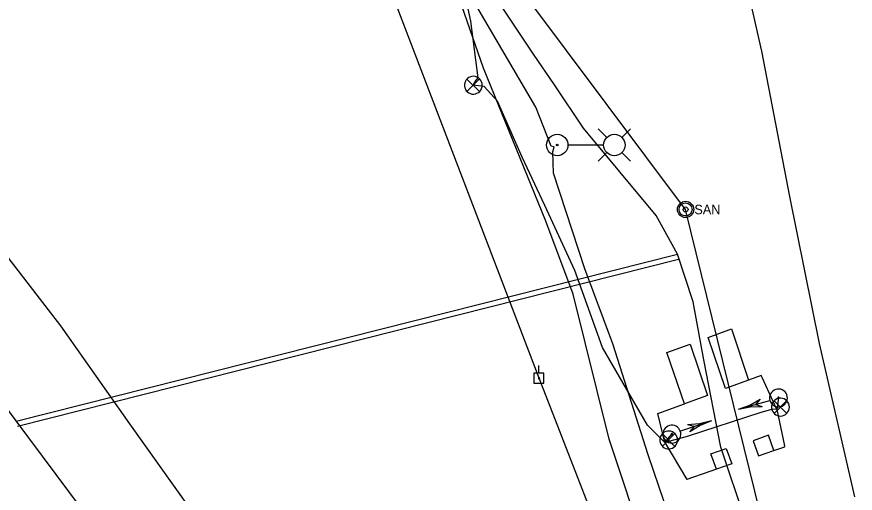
# Model space of a CAD drawing. Extents: x 596028 to 606371, y 330010 to 403088.
# Drawn here: x 601718.2 to 602027.9, y 354942.9 to 355119 of the extents above; entities that cross this region are included whole.
import ezdxf

# ---------------------------------------------------------------- set-up
doc = ezdxf.new("R2010")
doc.units = 0
for name, color, linetype in [('E_FTMS', 7, 'Continuous'), ('E_FTMS_Conduit', 7, 'Continuous'), ('E_FTMS_Loop', 7, 'Continuous'), ('E_LTG', 7, 'Continuous'), ('E_LTG_CID', 7, 'Continuous'), ('E_SIG', 7, 'Continuous'), ('E_SIG_Conduit', 7, 'Continuous'), ('E_UTL_EPowerPole', 7, 'Continuous'), ('E_UTL_FO_UG_QWEST', 7, 'Continuous'), ('E_UTL_G_UG', 7, 'Continuous'), ('E_UTL_Overhead', 7, 'Continuous'), ('E_UTL_SAN_MH', 7, 'Continuous'), ('E_UTL_SAN_UG', 7, 'Continuous'), ('E_UTL_T_UG', 7, 'Continuous')]:
    doc.layers.add(name, color=color, linetype=linetype)

msp = doc.modelspace()

# ---------------------------------------------------------------- linework, layer by layer
at = {"layer": 'E_FTMS'}
for points in [[(602003.58, 354974.77), (602003.52, 354975.39), (602003.35, 354975.99), (602003.06, 354976.55), (602002.67, 354977.04), (602002.2, 354977.46), (602001.65, 354977.77), (602001.06, 354977.97), (602000.44, 354978.06), (601999.81, 354978.03), (601999.2, 354977.89), (601998.63, 354977.63), (601998.12, 354977.26), (601997.69, 354976.81), (601997.35, 354976.28), (601997.12, 354975.7), (601997, 354975.08), (601997, 354974.45), (601997.12, 354973.84), (601997.35, 354973.26), (601997.69, 354972.73), (601998.12, 354972.27), (601998.63, 354971.91), (601999.2, 354971.65), (601999.81, 354971.5), (602000.44, 354971.47), (602001.06, 354971.56), (602001.65, 354971.77), (602002.2, 354972.08), (602002.67, 354972.49), (602003.06, 354972.98), (602003.35, 354973.54), (602003.52, 354974.14), (602003.58, 354974.77)], [(602002.55, 354977.1), (601997.94, 354972.44)], [(601997.94, 354977.05), (602002.59, 354972.4)], [(601962.31, 354962.61), (601962.26, 354963.24), (601962.08, 354963.84), (601961.79, 354964.4), (601961.4, 354964.89), (601960.93, 354965.3), (601960.39, 354965.62), (601959.79, 354965.82), (601959.17, 354965.91), (601958.55, 354965.88), (601957.94, 354965.73), (601957.36, 354965.47), (601956.85, 354965.11), (601956.42, 354964.65), (601956.08, 354964.13), (601955.85, 354963.54), (601955.73, 354962.93), (601955.73, 354962.3), (601955.85, 354961.68), (601956.08, 354961.1), (601956.42, 354960.57), (601956.85, 354960.12), (601957.36, 354959.76), (601957.94, 354959.5), (601958.55, 354959.35), (601959.17, 354959.32), (601959.79, 354959.41), (601960.39, 354959.61), (601960.93, 354959.93), (601961.4, 354960.34), (601961.79, 354960.83), (601962.08, 354961.39), (601962.26, 354961.99), (601962.31, 354962.61)], [(601961.28, 354964.95), (601956.67, 354960.29)], [(601956.67, 354964.9), (601961.32, 354960.25)]]:
    msp.add_lwpolyline(points, dxfattribs=at)
at = {"layer": 'E_FTMS_Conduit'}
for points in [[(602027.81, 354941.56), (602014.68, 354998.28), (602003.75, 355052.62), (601993.35, 355106.23), (601981.45, 355158.89), (601971.43, 355221.04), (601969.66, 355235.81), (601969.87, 355237.6), (601969.25, 355246.18), (601965.32, 355284.21), (601960.85, 355339.21), (601957.5, 355396.77), (601955.3, 355443.69), (601955.36, 355466.99), (601955.35, 355485.6), (601952.64, 355583.7), (601947.85, 355604.48), (601947.1, 355628.3), (601949.35, 355635.2), (601982.31, 355922.69)], [(601998.93, 354973.87), (601997.47, 354973.96), (601993.08, 354972.75), (601965.84, 354963.96), (601957.64, 354961.68), (601951.2, 354968.11), (601934.58, 354996.74), (601924.32, 355025.24), (601913.23, 355049.3), (601904.89, 355067.08), (601895.74, 355087.81), (601890.84, 355093.23), (601886.84, 355093.7), (601887.5, 355095.1), (601888.61, 355096.47), (601885.91, 355117.35), (601881.85, 355136.38), (601876.39, 355163.49), (601874.39, 355183), (601873.3, 355191.46), (601872.63, 355193.15)]]:
    msp.add_lwpolyline(points, dxfattribs=at)
at = {"layer": 'E_FTMS_Loop'}
for p, q in [((601993.17, 354986.45), (601988.53, 354984.73)), ((601993.5, 354985.74), (601993.17, 354986.45)), ((601998.93, 354973.87), (601993.5, 354985.74)), ((601955.05, 354972.37), (601964.83, 354975.98)), ((601955.01, 354972.56), (601955.05, 354972.37)), ((601957.64, 354961.68), (601955.05, 354972.37)), ((601998.93, 354973.87), (602001.84, 354960.42)), ((601957.64, 354961.68), (601965.74, 354948.01)), ((601997.87, 354958.68), (602001.91, 354960.09)), ((602001.91, 354960.09), (602001.84, 354960.42)), ((601976.61, 354951.79), (601965.74, 354948.01))]:
    msp.add_line(p, q, dxfattribs=at)
for points in [[(601980.05, 354981.6), (601973.53, 355000.51), (601982.16, 355003.69), (601988.53, 354984.73), (601980.05, 354981.6)], [(601964.83, 354975.98), (601958.32, 354994.89), (601966.95, 354998.07), (601973.32, 354979.11), (601964.83, 354975.98)], [(601997.87, 354958.68), (601995.9, 354964.34), (601990.24, 354962.36), (601992.21, 354956.7), (601997.87, 354958.68)], [(601976.61, 354951.79), (601974.61, 354957.45), (601980.27, 354959.44), (601982.27, 354953.78), (601976.61, 354951.79)]]:
    msp.add_lwpolyline(points, dxfattribs=at)
at = {"layer": 'E_LTG'}
for points in [[(601936.18, 355074.38), (601932.95, 355077.6)], [(601941.73, 355074.38), (601944.95, 355077.6)], [(601934.93, 355071.6), (601921.88, 355071.6)], [(601936.18, 355068.84), (601932.95, 355065.6)], [(601941.73, 355068.84), (601944.95, 355065.6)]]:
    msp.add_lwpolyline(points, dxfattribs=at)
for centre, radius in [((601917.85, 355071.6), 3.96), ((601938.95, 355071.6), 3.96), ((601917.85, 355071.6), 0.303)]:
    msp.add_circle(centre, radius, dxfattribs=at)
at = {"layer": 'E_LTG_CID'}
msp.add_lwpolyline([(601959.26, 354934.01), (601951.43, 354957.17), (601938.38, 354998.16), (601928.03, 355025.86), (601916.52, 355061.15), (601916.26, 355069.14), (601916.71, 355070.97), (601915.66, 355071.12), (601909.89, 355085.63), (601891.14, 355117.71), (601880.23, 355136.38), (601869.26, 355162.73), (601865.89, 355187.05), (601863.16, 355210.08), (601859.71, 355229.88), (601855.63, 355264.26), (601856.07, 355266.49), (601854.99, 355267.9), (601848.52, 355283.22), (601842.75, 355330.92)], dxfattribs=at)
at = {"layer": 'E_SIG'}
for points in [[(601890.14, 355093.7), (601890.08, 355094.32), (601889.9, 355094.93), (601889.61, 355095.48), (601889.23, 355095.98), (601888.75, 355096.39), (601888.21, 355096.7), (601887.62, 355096.91), (601887, 355097), (601886.37, 355096.97), (601885.76, 355096.82), (601885.19, 355096.56), (601884.68, 355096.19), (601884.24, 355095.74), (601883.91, 355095.21), (601883.67, 355094.63), (601883.55, 355094.01), (601883.55, 355093.39), (601883.67, 355092.77), (601883.91, 355092.19), (601884.24, 355091.66), (601884.68, 355091.21), (601885.19, 355090.84), (601885.76, 355090.58), (601886.37, 355090.43), (601887, 355090.4), (601887.62, 355090.49), (601888.21, 355090.7), (601888.75, 355091.01), (601889.23, 355091.42), (601889.61, 355091.91), (601889.9, 355092.47), (601890.08, 355093.07), (601890.14, 355093.7)], [(601889.1, 355096.03), (601884.49, 355091.38)], [(601884.49, 355095.99), (601889.14, 355091.33)], [(601996.39, 354977.25), (601996.62, 354976.67), (601996.95, 354976.13), (601997.38, 354975.68), (601997.89, 354975.31), (601998.46, 354975.04), (601999.07, 354974.89), (601999.69, 354974.85), (602000.31, 354974.94), (602000.91, 354975.13), (602001.46, 354975.44), (602001.93, 354975.85), (602002.33, 354976.34), (602002.62, 354976.89), (602002.8, 354977.49), (602002.87, 354978.12), (602002.81, 354978.74), (602002.64, 354979.35), (602002.36, 354979.91), (602001.98, 354980.4), (602001.51, 354980.82), (602000.97, 354981.14), (602000.38, 354981.35), (601999.76, 354981.44), (601999.13, 354981.42), (601998.52, 354981.28), (601997.94, 354981.02), (601997.43, 354980.66), (601996.99, 354980.21), (601996.65, 354979.69), (601996.41, 354979.11), (601996.29, 354978.49), (601996.28, 354977.87), (601996.39, 354977.25)], [(601999.32, 354978.08), (601999.34, 354978.04), (601999.37, 354978), (601999.4, 354977.96), (601999.44, 354977.93), (601999.48, 354977.91), (601999.53, 354977.9), (601999.58, 354977.9), (601999.62, 354977.9), (601999.67, 354977.92), (601999.71, 354977.94), (601999.75, 354977.97), (601999.78, 354978.01), (601999.8, 354978.05), (601999.81, 354978.1), (601999.82, 354978.15), (601999.82, 354978.19), (601999.8, 354978.24), (601999.78, 354978.28), (601999.75, 354978.32), (601999.72, 354978.35), (601999.67, 354978.38), (601999.63, 354978.39), (601999.58, 354978.4), (601999.53, 354978.4), (601999.49, 354978.39), (601999.44, 354978.37), (601999.4, 354978.34), (601999.37, 354978.31), (601999.34, 354978.27), (601999.33, 354978.22), (601999.32, 354978.18), (601999.32, 354978.13), (601999.32, 354978.08)], [(601984.75, 354973.95), (601988.94, 354975.5), (601992.84, 354977.67)], [(601984.75, 354973.95), (601996.34, 354977.24)], [(601992.84, 354977.67), (601991.1, 354975.75)], [(601991.1, 354975.75), (601993.59, 354975.03)], [(601984.75, 354973.95), (601989.13, 354974.83), (601993.59, 354975.03)], [(601974.78, 354969.69), (601963.37, 354965.84)], [(601974.78, 354969.69), (601970.45, 354968.6), (601966, 354968.18)], [(601974.78, 354969.69), (601970.67, 354967.94), (601966.88, 354965.57)], [(601963.31, 354965.82), (601963.06, 354966.39), (601962.7, 354966.9), (601962.25, 354967.34), (601961.72, 354967.68), (601961.14, 354967.92), (601960.52, 354968.04), (601959.9, 354968.05), (601959.28, 354967.93), (601958.7, 354967.71), (601958.17, 354967.37), (601957.71, 354966.94), (601957.34, 354966.43), (601957.08, 354965.86), (601956.92, 354965.26), (601956.89, 354964.63), (601956.97, 354964.01), (601957.18, 354963.41), (601957.49, 354962.87), (601957.89, 354962.39), (601958.38, 354962), (601958.94, 354961.71), (601959.54, 354961.53), (601960.16, 354961.46), (601960.79, 354961.52), (601961.39, 354961.69), (601961.95, 354961.97), (601962.45, 354962.36), (601962.86, 354962.83), (601963.18, 354963.37), (601963.39, 354963.96), (601963.48, 354964.58), (601963.46, 354965.21), (601963.31, 354965.82)], [(601968.52, 354967.58), (601966, 354968.18)], [(601966.88, 354965.57), (601968.52, 354967.58)], [(601960.43, 354964.84), (601960.41, 354964.89), (601960.38, 354964.93), (601960.34, 354964.96), (601960.3, 354964.99), (601960.26, 354965), (601960.21, 354965.01), (601960.16, 354965.01), (601960.12, 354965), (601960.07, 354964.99), (601960.03, 354964.96), (601960, 354964.93), (601959.97, 354964.89), (601959.95, 354964.85), (601959.94, 354964.8), (601959.93, 354964.75), (601959.94, 354964.7), (601959.96, 354964.66), (601959.98, 354964.62), (601960.01, 354964.58), (601960.05, 354964.55), (601960.09, 354964.53), (601960.14, 354964.51), (601960.19, 354964.51), (601960.23, 354964.51), (601960.28, 354964.53), (601960.32, 354964.55), (601960.36, 354964.58), (601960.39, 354964.61), (601960.42, 354964.66), (601960.43, 354964.7), (601960.44, 354964.75), (601960.44, 354964.8), (601960.43, 354964.84)]]:
    msp.add_lwpolyline(points, dxfattribs=at)
at = {"layer": 'E_SIG_Conduit'}
for points in [[(601999.57, 354978.15), (601998.93, 354973.87)], [(601957.64, 354961.68), (601960.19, 354964.76)]]:
    msp.add_lwpolyline(points, dxfattribs=at)
at = {"layer": 'E_UTL_EPowerPole'}
for points in [[(601911.1, 354987.26), (601911.1, 354990.16)], [(601912.94, 354987.26), (601909.26, 354987.26)], [(601909.26, 354987.26), (601909.26, 354983.56)], [(601911.37, 354985.41), (601911.37, 354985.46), (601911.35, 354985.5), (601911.33, 354985.54), (601911.3, 354985.58), (601911.27, 354985.61), (601911.23, 354985.63), (601911.19, 354985.64), (601911.14, 354985.65), (601911.1, 354985.65), (601911.05, 354985.64), (601911.01, 354985.62), (601910.98, 354985.59), (601910.94, 354985.56), (601910.92, 354985.52), (601910.9, 354985.48), (601910.89, 354985.44), (601910.89, 354985.39), (601910.9, 354985.35), (601910.92, 354985.3), (601910.94, 354985.27), (601910.98, 354985.23), (601911.01, 354985.21), (601911.05, 354985.19), (601911.1, 354985.18), (601911.14, 354985.17), (601911.19, 354985.18), (601911.23, 354985.2), (601911.27, 354985.22), (601911.3, 354985.25), (601911.33, 354985.28), (601911.35, 354985.32), (601911.37, 354985.37), (601911.37, 354985.41)], [(601912.94, 354983.56), (601912.94, 354987.26)], [(601909.26, 354983.56), (601912.94, 354983.56)]]:
    msp.add_lwpolyline(points, dxfattribs=at)
at = {"layer": 'E_UTL_FO_UG_QWEST'}
msp.add_lwpolyline([(601964.2, 354880.99), (601937.01, 354962.87), (601923.77, 355016.55), (601913.59, 355043.5), (601890.61, 355100), (601859.69, 355189.09), (601856.22, 355200.41), (601833.89, 355247.47), (601829.84, 355275.28), (601837.5, 355310.36)], dxfattribs=at)
at = {"layer": 'E_UTL_G_UG'}
for p, q in [((601718.02, 354969.53), (601962.22, 355031.26)), ((601718.47, 354967.72), (601962.68, 355029.44))]:
    msp.add_line(p, q, dxfattribs=at)
for points in [[(602084.88, 354419.03), (602050.79, 354491.49), (601978, 354610.16), (601921.16, 354689.22), (601864.82, 354766.45), (601805.94, 354849.01), (601742.46, 354936.76), (601698.09, 354996.25), (601671.25, 355033.27), (601606.99, 355120.49), (601573.46, 355165.54), (601553.19, 355205.28), (601531.03, 355252.86), (601511.69, 355319.31), (601500.48, 355391.06), (601496.69, 355449.14), (601496.48, 355468.72), (601496.1, 355476.1), (601498.67, 355488.82)], [(601987.5, 354932.4), (601978.28, 354959.98), (601972.05, 354992.29), (601967.99, 355013.71), (601962.22, 355031.26), (601954.42, 355045.52), (601927.57, 355077.82), (601916.8, 355093.88), (601909.12, 355105.16), (601885.25, 355141.16), (601877.55, 355149.63), (601864.18, 355163.4), (601848.53, 355201.95), (601850.25, 355245.36), (601849.27, 355302.12)]]:
    msp.add_lwpolyline(points, dxfattribs=at)
at = {"layer": 'E_UTL_Overhead'}
msp.add_lwpolyline([(602786.89, 352671.3), (602719.9, 352862.04), (602644.85, 353058), (602574.25, 353244.39), (602502.81, 353432.28), (602428.67, 353624.2), (602360.66, 353804.33), (602303.82, 353952.18), (602250.37, 354092.88), (602197.72, 354232.78), (602144.03, 354374.9), (602091.31, 354515.03), (602040.95, 354648.65), (601976.43, 354817.48), (601911.13, 354985.41), (601846.94, 355153.54), (601811.73, 355320.66), (601775.11, 355493.17)], dxfattribs=at)
at = {"layer": 'E_UTL_SAN_MH'}
for radius in [3, 2.4, 0.9]:
    msp.add_circle((601965.25, 355047.8), radius, dxfattribs=at)
at = {"layer": 'E_UTL_SAN_UG'}
for p, q in [((601965.22, 355047.75), (601859.69, 355189.09)), ((602038.3, 354750.79), (601965.22, 355047.75))]:
    msp.add_line(p, q, dxfattribs=at)
at = {"layer": 'E_UTL_T_UG'}
msp.add_lwpolyline([(601809.59, 354898.93), (601759.99, 354968.58), (601734.47, 355004.84), (601694.58, 355056.44), (601668.09, 355091.98), (601646.5, 355121.74), (601620.9, 355158.42), (601597.04, 355196.02), (601581.41, 355225.33), (601565.88, 355261.2), (601555.15, 355293.25), (601546.07, 355328.55), (601537.79, 355381.85), (601535.72, 355429.97), (601535.59, 355468.25), (601535.1, 355479.19), (601535.6, 355482.46)], dxfattribs=at)

# ---------------------------------------------------------------- texts
at = {"layer": 'E_UTL_SAN_MH'}
msp.add_text('SAN', height=3.499, dxfattribs=at).set_placement((601968.49, 355046.03))

doc.saveas('drawing.dxf')
